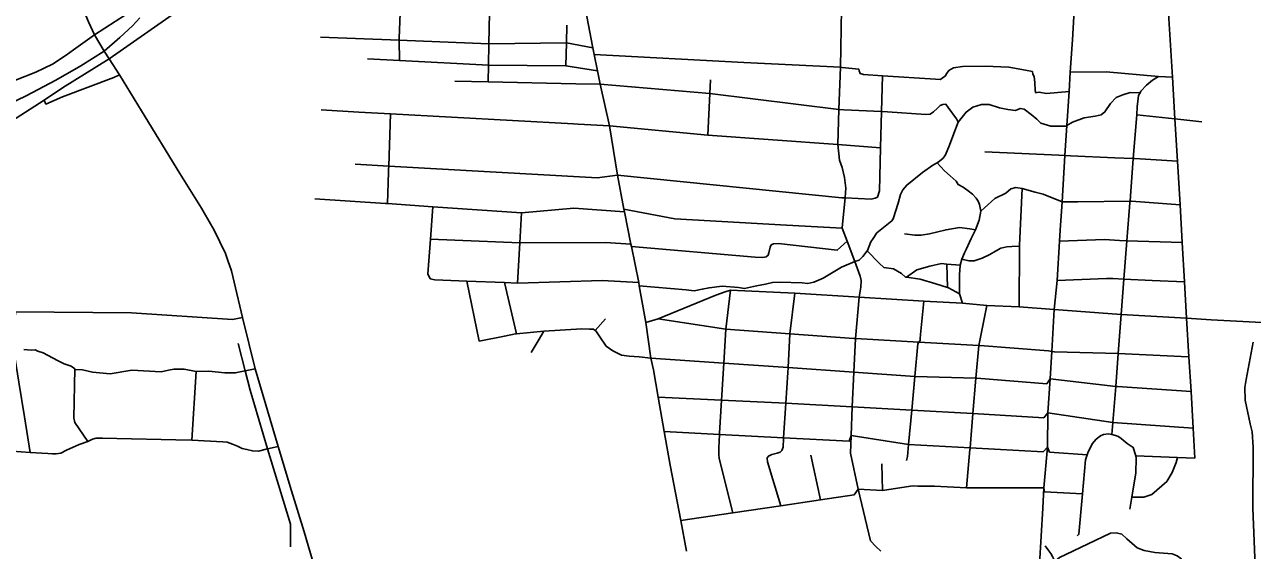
# Model space of a CAD drawing. Extents: x 1755200 to 1902939, y 644115 to 788070.
# Drawn here: x 1819343 to 1829686, y 735701 to 740128 of the extents above; entities that cross this region are included whole.
import ezdxf

# ---------------------------------------------------------------- set-up
doc = ezdxf.new("R2010")
doc.units = 0
for name, color, linetype in [('GM_X_City_Street', 7, 'Continuous'), ('GM_X_Interchange_Ramps', 7, 'Continuous'), ('GM_X_State_Route', 7, 'Continuous'), ('GM_X_US_Route', 7, 'Continuous')]:
    doc.layers.add(name, color=color, linetype=linetype)

msp = doc.modelspace()

# ---------------------------------------------------------------- linework, layer by layer
at = {"layer": 'GM_X_City_Street'}
for points in [[(1820012, 739903), (1819933, 740041), (1819880, 740151), (1819821, 740290), (1819789, 740392), (1819761, 740487), (1819729, 740619), (1819714, 740700), (1819708, 740716), (1819706, 740731), (1819613, 741157), (1819543, 741509), (1819461, 741950), (1819427, 742160), (1819349, 742757), (1819293, 743394), (1819202, 744281), (1819169, 744481), (1819165, 744501)], [(1822502, 739824), (1822497, 739996), (1822497, 740014), (1822516, 740433), (1822516, 740438), (1822518, 740549), (1822528, 740567), (1822550, 740583), (1822556, 740617), (1822559, 740791)], [(1819754, 739915), (1819933, 740041), (1820194, 740210), (1820400, 740295), (1820529, 740374), (1820606, 740400), (1820685, 740424), (1820779, 740445), (1820859, 740454), (1820921, 740458), (1821011, 740463), (1821042, 740464)], [(1823248, 739645), (1823250, 739785), (1823254, 739966), (1823262, 740359)], [(1824919, 735693), (1824870, 735952), (1824781, 736417), (1824731, 736702), (1824680, 736992), (1824640, 737221), (1824619, 737320), (1824576, 737619), (1824521, 737928), (1824517, 737956), (1824454, 738258), (1824450, 738280), (1824396, 738552), (1824391, 738574), (1824338, 738860), (1824270, 739275), (1824191, 739625), (1824169, 739737), (1824141, 739877), (1824130, 739932), (1824128, 739945), (1824044, 740375)], [(1826557, 735694), (1826514, 735733), (1826470, 735782), (1826366, 736215), (1826299, 736520), (1826307, 736668), (1826314, 736909), (1826329, 737202), (1826343, 737484), (1826372, 737834), (1826386, 737916), (1826391, 737972), (1826383, 738009), (1826336, 738133), (1826271, 738303), (1826231, 738413), (1826231, 738420), (1826254, 738668), (1826255, 738673), (1826261, 738751), (1826251, 738841), (1826231, 738923), (1826207, 738987), (1826193, 739118), (1826203, 739412), (1826215, 739768), (1826224, 740257)], [(1829202, 736476), (1829187, 736730), (1829169, 737039), (1829151, 737331), (1829132, 737655), (1829114, 737963), (1829095, 738293), (1829076, 738609), (1829054, 738977), (1829033, 739333), (1829012, 739684), (1828983, 740178), (1828982, 740202), (1828981, 740211)], [(1823902, 739781), (1823909, 739973), (1823912, 740123)], [(1821836, 740022), (1822497, 739996), (1823254, 739966), (1823909, 739973), (1824130, 739932)], [(1816105, 739473), (1816588, 739543), (1816622, 739547), (1817164, 739625), (1817639, 739676), (1817777, 739687), (1817954, 739687), (1818230, 739662), (1818547, 739633), (1818816, 739616), (1818918, 739612), (1818955, 739610), (1819140, 739624), (1819267, 739659), (1819438, 739726), (1819577, 739793), (1819692, 739871), (1819754, 739915)], [(1820832, 738581), (1820651, 738874), (1820328, 739401), (1820141, 739704), (1820054, 739838), (1820012, 739903)], [(1824141, 739877), (1825401, 739807), (1826215, 739768), (1826229, 739767)], [(1822231, 739838), (1822502, 739824), (1823250, 739785), (1823902, 739781), (1824169, 739737)], [(1827082, 739683), (1827083, 739684), (1827097, 739694), (1827109, 739714), (1827129, 739742), (1827169, 739764), (1827245, 739775), (1827435, 739777), (1827633, 739769), (1827773, 739745), (1827833, 739732), (1827837, 739710), (1827847, 739690), (1827853, 739640), (1827855, 739574), (1827862, 739554), (1827888, 739560), (1827952, 739548), (1828141, 739565)], [(1826229, 739767), (1826369, 739753), (1826373, 739737), (1826383, 739715), (1826409, 739707), (1826571, 739696), (1827015, 739668), (1827057, 739666), (1827074, 739678), (1827082, 739683)], [(1826528, 738675), (1826544, 738727), (1826554, 739091), (1826562, 739396), (1826571, 739696)], [(1828152, 739727), (1828455, 739729), (1828895, 739691), (1829012, 739684)], [(1828654, 738627), (1828655, 738641), (1828658, 738682), (1828682, 739000), (1828711, 739368), (1828716, 739435), (1828726, 739530), (1828739, 739554), (1828745, 739566), (1828793, 739617), (1828843, 739659), (1828895, 739691)], [(1822966, 739651), (1823248, 739645), (1823987, 739629), (1824191, 739625)], [(1824191, 739625), (1825116, 739547), (1826203, 739412), (1826245, 739410)], [(1825116, 739547), (1825122, 739663)], [(1824521, 737928), (1824915, 737894), (1824983, 737886), (1825051, 737900), (1825109, 737912), (1825219, 737924), (1825357, 737915), (1825407, 737907), (1825509, 737927), (1825583, 737943), (1825643, 737957), (1825704, 737959), (1825894, 737954), (1825940, 737948), (1825990, 737960), (1826070, 737992), (1826224, 738084), (1826336, 738133), (1826372, 738144), (1826404, 738176), (1826441, 738222), (1826444, 738226), (1826471, 738298), (1826491, 738328), (1826523, 738374), (1826649, 738474), (1826661, 738492), (1826702, 738624), (1826720, 738698), (1826740, 738736), (1826774, 738776), (1826908, 738882), (1826995, 738944), (1827029, 738965), (1827051, 738978), (1827081, 739004), (1827101, 739032), (1827133, 739112), (1827171, 739211), (1827207, 739306), (1827274, 739391), (1827330, 739431), (1827404, 739455), (1827468, 739455), (1827556, 739426), (1827626, 739412), (1827690, 739404), (1827730, 739422), (1827762, 739416), (1827822, 739372), (1827870, 739332), (1827904, 739298), (1827988, 739273), (1828116, 739273), (1828123, 739278), (1828170, 739307), (1828268, 739343), (1828360, 739357), (1828412, 739369), (1828444, 739393), (1828490, 739463), (1828539, 739513), (1828593, 739537), (1828655, 739555), (1828739, 739554)], [(1825097, 739198), (1825116, 739547), (1825116, 739547)], [(1821840, 739410), (1822158, 739389), (1822159, 739389)], [(1822159, 739389), (1822425, 739375), (1823967, 739291), (1824006, 739289), (1824270, 739275)], [(1822408, 738884), (1822409, 738909), (1822410, 738937), (1822425, 739375)], [(1826245, 739410), (1826562, 739396), (1826612, 739393)], [(1826612, 739393), (1826934, 739371), (1826972, 739373), (1827000, 739393), (1827034, 739423), (1827056, 739445), (1827078, 739455), (1827104, 739457), (1827124, 739429), (1827192, 739335), (1827207, 739306)], [(1828711, 739368), (1829033, 739333), (1829260, 739309)], [(1824270, 739275), (1825097, 739198), (1826193, 739118), (1826554, 739091)], [(1827433, 739056), (1828055, 739028)], [(1822127, 738953), (1822410, 738937), (1824118, 738839), (1824166, 738837), (1824338, 738860)], [(1827029, 738965), (1827092, 738896), (1827140, 738854), (1827190, 738810), (1827208, 738780), (1827248, 738758), (1827290, 738728), (1827328, 738701), (1827360, 738665), (1827376, 738641), (1827388, 738613), (1827399, 738556)], [(1828055, 739028), (1828107, 739026), (1828154, 739024), (1828526, 739007)], [(1828526, 739007), (1828682, 739000), (1828695, 739000), (1829054, 738977)], [(1822400, 738620), (1822408, 738884)], [(1824338, 738860), (1826228, 738669), (1826254, 738668), (1826474, 738659), (1826508, 738665), (1826528, 738675)], [(1827274, 738233), (1827317, 738327), (1827352, 738399), (1827383, 738481), (1827399, 738556), (1827428, 738585), (1827516, 738663), (1827608, 738709), (1827652, 738745), (1827694, 738755), (1827747, 738747), (1827856, 738717), (1827924, 738700), (1828082, 738636), (1828098, 738636)], [(1827722, 737750), (1827724, 738262), (1827725, 738270), (1827747, 738747)], [(1821789, 738661), (1822382, 738621), (1822387, 738621)], [(1828098, 738636), (1828216, 738636), (1828655, 738641), (1828668, 738641), (1829076, 738609)], [(1821108, 737958), (1821085, 738054), (1821056, 738141), (1821034, 738201), (1820940, 738398), (1820856, 738542), (1820832, 738581)], [(1822387, 738621), (1822400, 738620), (1822783, 738594), (1823529, 738544), (1823970, 738582), (1824396, 738552)], [(1822759, 737986), (1822741, 738028), (1822763, 738321), (1822783, 738594)], [(1823496, 737950), (1823515, 738291), (1823529, 738544)], [(1824391, 738574), (1824819, 738493), (1825761, 738440), (1826231, 738413)], [(1828503, 736677), (1828511, 736777), (1828534, 737081), (1828555, 737359), (1828581, 737688), (1828604, 737985), (1828629, 738308), (1828654, 738627)], [(1826755, 738365), (1826843, 738356), (1826895, 738356), (1826965, 738365), (1827105, 738400), (1827218, 738418), (1827305, 738409), (1827352, 738399)], [(1822763, 738321), (1823515, 738291), (1824235, 738294), (1824450, 738280)], [(1824454, 738258), (1825498, 738170), (1825556, 738167), (1825576, 738169), (1825590, 738171), (1825608, 738185), (1825612, 738205), (1825624, 738253), (1825632, 738273), (1825652, 738283), (1825694, 738285), (1826188, 738228), (1826271, 738303)], [(1826441, 738222), (1826542, 738118), (1826582, 738082), (1826662, 738071), (1826730, 738031), (1826764, 738001), (1826773, 738000), (1826888, 737983), (1827020, 737945), (1827118, 737915), (1827126, 737912), (1827217, 737860)], [(1827243, 737783), (1827217, 737860), (1827218, 738020), (1827225, 738102), (1827237, 738154), (1827261, 738206), (1827273, 738229), (1827274, 738233)], [(1827237, 738154), (1827298, 738138), (1827342, 738140), (1827408, 738160), (1827473, 738192), (1827523, 738220), (1827567, 738246), (1827617, 738256), (1827659, 738260), (1827724, 738262)], [(1828061, 738304), (1828439, 738319), (1828565, 738310), (1828629, 738308), (1829095, 738293)], [(1826773, 738000), (1826860, 738063), (1826968, 738093), (1827068, 738115), (1827111, 738111), (1827225, 738102)], [(1827118, 737915), (1827111, 738111)], [(1821181, 737650), (1821178, 737662), (1821108, 737958)], [(1822759, 737986), (1822799, 737980), (1823067, 737968), (1823386, 737955), (1823496, 737950), (1824209, 737974), (1824517, 737956)], [(1823171, 737463), (1823067, 737968)], [(1823487, 737524), (1823386, 737955)], [(1828040, 737974), (1828456, 737990), (1828510, 737990), (1828604, 737985), (1828840, 737974), (1829114, 737963)], [(1824576, 737619), (1824681, 737651), (1825165, 737849), (1825243, 737879), (1825289, 737891), (1825831, 737867), (1826372, 737834), (1826918, 737799), (1827243, 737783), (1827449, 737763), (1827722, 737750), (1828017, 737728), (1828581, 737688), (1829132, 737655), (1829338, 737643), (1829712, 737621), (1829903, 737610), (1830036, 737600), (1830088, 737596)], [(1825197, 736677), (1825197, 736689), (1825214, 736966), (1825233, 737278), (1825250, 737563), (1825289, 737891)], [(1825771, 737198), (1825771, 737199), (1825774, 737238), (1825774, 737242), (1825790, 737524), (1825831, 737867)], [(1818491, 737757), (1818541, 737755), (1819266, 737710), (1820244, 737701), (1821093, 737645), (1821178, 737662)], [(1819391, 736526), (1819342, 736825), (1819294, 737117), (1819248, 737398), (1819266, 737710)], [(1826891, 737518), (1826918, 737799)], [(1827307, 736557), (1827307, 736565), (1827332, 736852), (1827357, 737152), (1827381, 737427), (1827449, 737763)], [(1822004, 734813), (1821697, 735856), (1821590, 736202), (1821478, 736576), (1821284, 737230), (1821181, 737650)], [(1824235, 737649), (1824149, 737552)], [(1824681, 737651), (1825250, 737563), (1825790, 737524), (1826329, 737485), (1826343, 737484), (1826877, 737454), (1827381, 737427), (1827389, 737426), (1827968, 737382), (1827997, 737376), (1828018, 737372), (1828555, 737359), (1829146, 737331)], [(1823171, 737463), (1823385, 737505), (1823477, 737523), (1823487, 737524), (1823718, 737547), (1824036, 737567), (1824102, 737563), (1824134, 737563), (1824149, 737552), (1824154, 737548), (1824188, 737498), (1824241, 737420), (1824299, 737381), (1824372, 737345), (1824436, 737336), (1824520, 737330), (1824619, 737320)], [(1823610, 737366), (1823669, 737465), (1823718, 737547)], [(1826771, 736459), (1826781, 736491), (1826790, 736593), (1826817, 736881), (1826843, 737165), (1826868, 737439), (1826877, 737454), (1826886, 737467), (1826888, 737484), (1826891, 737518)], [(1819336, 737393), (1819398, 737387), (1819432, 737389), (1819454, 737379), (1819500, 737363), (1819620, 737299), (1819676, 737271), (1819734, 737251), (1819767, 737229), (1819772, 737225), (1819832, 737220), (1819915, 737200), (1820063, 737188), (1820246, 737218), (1820492, 737203), (1820554, 737217), (1820601, 737226), (1820686, 737226), (1820788, 737208), (1820894, 737210), (1821031, 737195), (1821118, 737195), (1821200, 737213), (1821284, 737230)], [(1821582, 735732), (1821583, 735923), (1821389, 736556), (1821242, 737049), (1821200, 737213), (1821142, 737443)], [(1829808, 734471), (1829760, 734564), (1829747, 734630), (1829725, 735145), (1829701, 735778), (1829688, 736055), (1829691, 736570), (1829685, 736698), (1829667, 736766), (1829626, 736965), (1829622, 737073), (1829633, 737139), (1829692, 737453)], [(1824619, 737320), (1825233, 737278), (1825774, 737242), (1826329, 737202), (1826843, 737165), (1827357, 737152), (1827363, 737152), (1827954, 737102), (1827983, 737146), (1828534, 737081), (1828549, 737080), (1829169, 737039)], [(1819876, 736619), (1819767, 736777), (1819763, 736793), (1819759, 736813), (1819767, 737229)], [(1820753, 736629), (1820788, 737208)], [(1825598, 736475), (1825597, 736480), (1825611, 736496), (1825616, 736498), (1825637, 736508), (1825683, 736518), (1825707, 736527), (1825723, 736543), (1825733, 736569), (1825736, 736643), (1825736, 736649), (1825755, 736940), (1825771, 737198)], [(1824680, 736992), (1825214, 736966), (1825755, 736940), (1826314, 736909), (1826817, 736881), (1826818, 736881), (1827332, 736852), (1827928, 736818), (1827940, 736832)], [(1827940, 736832), (1827962, 736858), (1828511, 736777), (1829187, 736730)], [(1824731, 736702), (1825197, 736677), (1825736, 736649), (1826289, 736620), (1826307, 736668), (1826790, 736593), (1827307, 736565), (1827924, 736532), (1827960, 736570)], [(1825308, 736017), (1825195, 736474), (1825191, 736507), (1825190, 736563), (1825197, 736677)], [(1828209, 735823), (1828225, 735837), (1828227, 735867), (1828255, 736177), (1828280, 736462), (1828294, 736504), (1828300, 736522), (1828336, 736598), (1828371, 736638), (1828405, 736664), (1828431, 736677), (1828473, 736683), (1828503, 736677)], [(1828654, 736047), (1828670, 736148), (1828703, 736354), (1828708, 736478), (1828703, 736496), (1828682, 736568), (1828630, 736602), (1828581, 736643), (1828551, 736663), (1828503, 736677)], [(1818857, 736564), (1819391, 736526), (1819540, 736516), (1819577, 736514), (1819609, 736514), (1819647, 736520), (1819697, 736546), (1819803, 736591), (1819876, 736619), (1819887, 736623), (1819915, 736637), (1819947, 736647), (1820000, 736647), (1820120, 736642), (1820618, 736633), (1820753, 736629), (1821014, 736614), (1821050, 736611), (1821095, 736596), (1821137, 736578), (1821175, 736560), (1821216, 736551), (1821262, 736539), (1821314, 736537), (1821389, 736556), (1821478, 736576)], [(1827960, 736570), (1827977, 736528), (1828294, 736504)], [(1825712, 736077), (1825647, 736297), (1825602, 736446), (1825598, 736475)], [(1826047, 736127), (1825966, 736502)], [(1827278, 736227), (1827306, 736550), (1827307, 736557)], [(1828670, 736148), (1828771, 736149), (1828839, 736171), (1828965, 736282), (1829010, 736356), (1829044, 736440), (1829054, 736482)], [(1828703, 736496), (1829054, 736482), (1829202, 736476)], [(1826570, 736206), (1826565, 736430)], [(1824870, 735952), (1825308, 736017), (1825712, 736077), (1826047, 736127), (1826332, 736169), (1826366, 736215), (1826570, 736206), (1826805, 736242), (1826835, 736244), (1826867, 736242), (1827009, 736241), (1827278, 736227), (1827929, 736228)], [(1827929, 736228), (1827935, 736193), (1828255, 736177)], [(1827941, 735738), (1827963, 735708), (1827989, 735675), (1828005, 735643), (1828014, 735627), (1828024, 735609), (1828061, 735641), (1828113, 735667), (1828491, 735846), (1828537, 735849), (1828585, 735837), (1828627, 735797), (1828715, 735722), (1828773, 735700), (1828865, 735684), (1829009, 735671), (1829053, 735655), (1829083, 735633), (1829104, 735590)]]:
    msp.add_lwpolyline(points, dxfattribs=at)
at = {"layer": 'GM_X_Interchange_Ramps'}
for points in [[(1818256, 738259), (1818322, 738259), (1818405, 738533), (1818458, 738657), (1818517, 738758), (1818636, 738923), (1818721, 739002), (1818825, 739073), (1818880, 739110), (1818923, 739136), (1819191, 739296), (1819272, 739340), (1819509, 739490), (1819663, 739595), (1820054, 739838), (1820736, 740313), (1820813, 740357), (1820891, 740392), (1820946, 740410), (1821042, 740429), (1821042, 740464)], [(1819509, 739490), (1819522, 739459), (1819663, 739520), (1820095, 739682), (1820141, 739704)]]:
    msp.add_lwpolyline(points, dxfattribs=at)
at = {"layer": 'GM_X_State_Route'}
msp.add_lwpolyline([(1819049, 739382), (1819357, 739527), (1819605, 739659), (1819817, 739781), (1820012, 739903), (1820146, 740018), (1820253, 740118), (1820315, 740184)], dxfattribs=at)
at = {"layer": 'GM_X_US_Route'}
for points in [[(1827919, 736055), (1827929, 736228), (1827960, 736570), (1827962, 736858), (1827983, 737146), (1827997, 737376), (1828017, 737728), (1828040, 737974), (1828061, 738304), (1828067, 738398), (1828082, 738636), (1828107, 739026), (1828123, 739278), (1828141, 739565), (1828152, 739727), (1828169, 739998), (1828181, 740196), (1828218, 740798)], [(1828427, 734345), (1828125, 734363), (1827834, 734371), (1827833, 734418), (1827853, 734800), (1827876, 735174), (1827892, 735584), (1827919, 736055)]]:
    msp.add_lwpolyline(points, dxfattribs=at)

doc.saveas('drawing.dxf')
